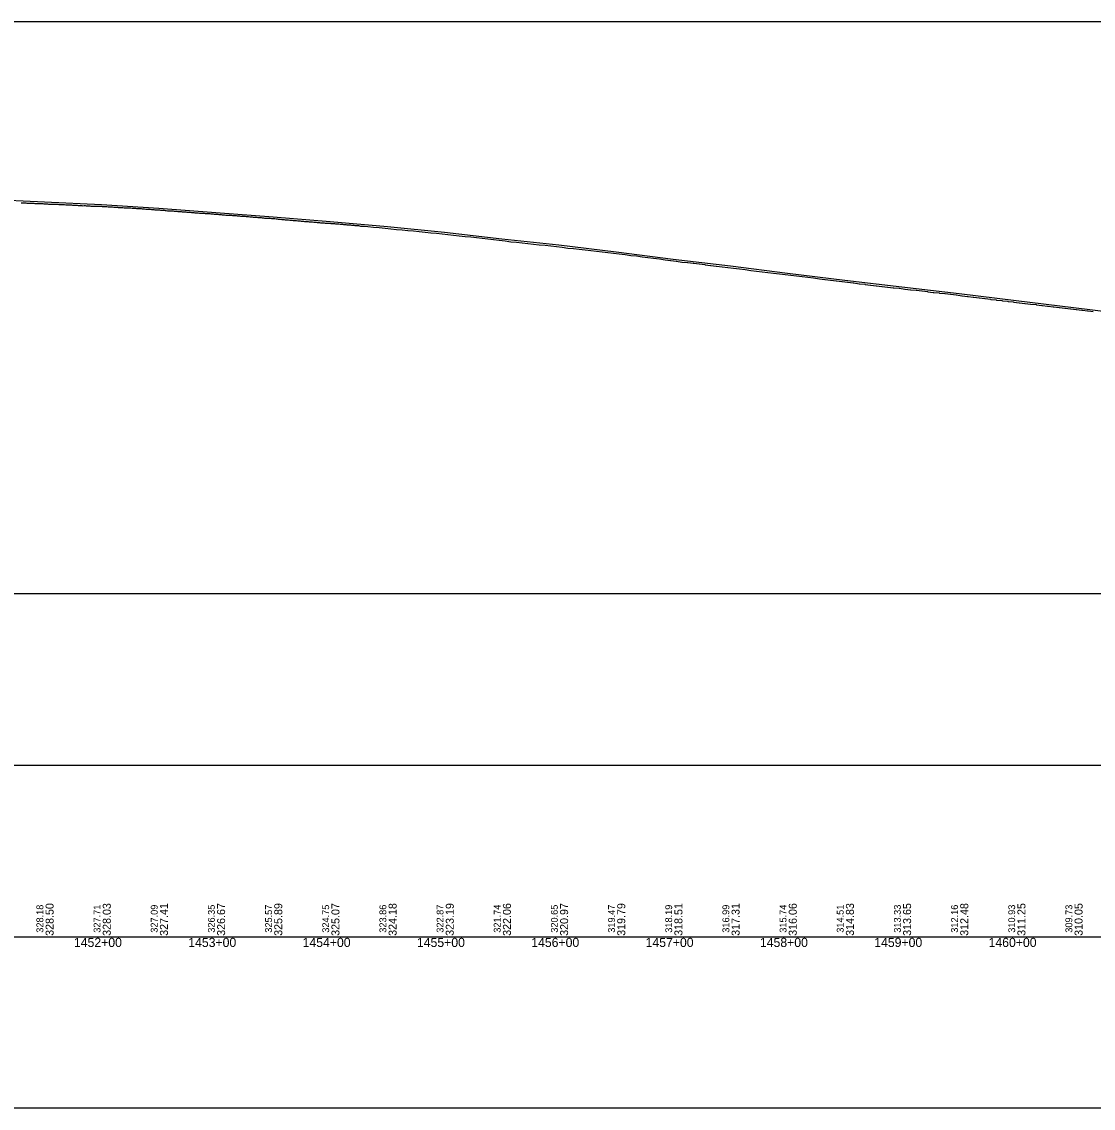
# Model space of a CAD drawing. Extents: x 2898 to 49495, y -15038 to -13538.
# Drawn here: x 34583 to 35521, y -15038 to -14088 of the extents above; entities that cross this region are included whole.
import ezdxf

# ---------------------------------------------------------------- set-up
doc = ezdxf.new("R2010")
doc.units = 0
for name, color, linetype in [('RD_DDB_Profile_EX', 7, 'Continuous'), ('RD_DDB_Profile_PR', 7, 'Continuous'), ('RD_DDB_StaTX', 7, 'Continuous'), ('RD_DDB_StripGrade', 7, 'Continuous'), ('RD_GPK_Profile_Cell', 7, 'Continuous'), ('RD_SHT_ShtClip', 7, 'Continuous')]:
    doc.layers.add(name, color=color, linetype=linetype)

msp = doc.modelspace()

# ---------------------------------------------------------------- linework, layer by layer
at = {"layer": 'RD_DDB_Profile_EX'}
for points in [[(34582.97, -14246.74), (34583.97, -14246.83), (34584.97, -14246.84), (34585.97, -14246.85), (34586.97, -14246.95), (34587.97, -14246.99), (34588.97, -14247.04), (34589.97, -14247.1), (34590.97, -14247.15), (34591.97, -14247.15), (34592.97, -14247.2), (34593.97, -14247.2), (34594.97, -14247.25), (34595.97, -14247.3), (34596.97, -14247.31), (34597.97, -14247.41), (34598.97, -14247.51), (34599.97, -14247.46), (34600.97, -14247.46), (34601.97, -14247.5), (34602.97, -14247.56), (34603.97, -14247.61), (34604.97, -14247.66), (34605.97, -14247.75), (34606.97, -14247.85), (34607.97, -14247.86), (34608.97, -14247.91), (34609.97, -14247.91), (34610.97, -14247.91), (34611.97, -14247.96), (34612.97, -14248.06), (34613.97, -14248.1), (34614.97, -14248.11), (34615.96, -14248.2), (34616.96, -14248.3), (34617.96, -14248.35), (34618.96, -14248.35), (34619.97, -14248.31), (34620.96, -14248.36), (34621.96, -14248.45), (34622.97, -14248.5), (34623.97, -14248.6), (34624.97, -14248.65), (34625.97, -14248.7), (34626.97, -14248.66), (34627.97, -14248.76), (34628.97, -14248.81), (34629.97, -14248.76), (34630.97, -14248.95), (34631.97, -14248.95), (34632.97, -14249), (34633.97, -14249.06), (34634.97, -14249.15), (34635.97, -14249.2), (34636.97, -14249.3), (34637.97, -14249.25), (34638.97, -14249.26), (34639.97, -14249.36), (34640.97, -14249.45), (34641.97, -14249.41), (34642.97, -14249.5), (34643.97, -14249.6), (34644.97, -14249.6), (34645.97, -14249.65), (34646.97, -14249.65), (34647.97, -14249.7), (34648.97, -14249.75), (34649.97, -14249.85), (34650.97, -14249.81), (34651.97, -14249.8), (34652.97, -14249.86), (34653.97, -14249.95), (34654.97, -14250), (34655.97, -14250.05), (34656.97, -14250.1), (34657.97, -14250.16)], [(34657.97, -14250.16), (34658.97, -14250.21), (34659.97, -14250.3), (34660.97, -14250.35), (34661.97, -14250.4), (34662.97, -14250.36), (34663.97, -14250.55), (34664.97, -14250.6), (34665.97, -14250.6), (34666.97, -14250.65), (34667.97, -14250.75), (34668.97, -14250.8), (34669.97, -14250.85), (34670.97, -14250.9), (34671.97, -14250.95), (34672.97, -14251.1), (34673.97, -14251.1), (34674.97, -14251.16), (34675.97, -14251.16), (34676.97, -14251.26), (34677.97, -14251.31), (34678.97, -14251.31), (34679.97, -14251.51), (34680.97, -14251.51), (34681.97, -14251.52), (34682.96, -14251.56), (34683.96, -14251.66), (34684.96, -14251.81), (34685.96, -14251.82), (34686.96, -14251.86), (34687.96, -14251.91), (34688.96, -14252.15), (34689.96, -14252.06), (34690.96, -14252.2), (34691.96, -14252.26), (34692.96, -14252.27), (34693.96, -14252.36), (34694.96, -14252.41), (34695.96, -14252.46), (34696.96, -14252.61), (34697.96, -14252.71), (34698.96, -14252.71), (34699.96, -14252.9), (34700.96, -14252.96), (34701.96, -14252.96), (34702.96, -14253.01), (34703.96, -14253.06), (34704.96, -14253.2), (34705.96, -14253.3), (34706.96, -14253.31), (34707.96, -14253.31), (34708.96, -14253.41), (34709.96, -14253.51), (34710.96, -14253.69), (34711.96, -14253.75), (34712.96, -14253.75), (34713.96, -14253.86), (34714.96, -14253.86), (34715.96, -14253.91), (34716.96, -14253.96), (34717.96, -14254.11), (34718.96, -14254.11), (34719.96, -14254.31), (34720.96, -14254.36), (34721.96, -14254.36), (34722.96, -14254.47), (34723.96, -14254.56), (34724.96, -14254.66), (34725.96, -14254.66), (34726.96, -14254.76), (34727.96, -14254.87), (34728.96, -14254.91), (34729.96, -14255.01), (34730.96, -14255.11), (34731.96, -14255.21), (34732.96, -14255.27), (34733.96, -14255.37), (34734.96, -14255.41), (34735.96, -14255.57), (34736.96, -14255.62), (34737.96, -14255.66), (34738.96, -14255.72), (34739.96, -14255.77), (34740.96, -14255.95), (34741.96, -14255.92), (34742.96, -14255.92), (34743.96, -14256.11), (34744.96, -14256.2), (34745.95, -14256.15), (34746.95, -14256.17), (34747.95, -14256.27), (34748.95, -14256.36), (34749.95, -14256.52), (34750.95, -14256.56), (34751.95, -14256.61), (34752.95, -14256.7), (34753.95, -14256.76), (34754.95, -14256.81), (34755.95, -14256.91), (34756.95, -14256.96), (34757.95, -14257.11)], [(34757.95, -14257.11), (34758.95, -14257.16), (34759.95, -14257.21), (34760.95, -14257.31), (34761.95, -14257.45), (34762.95, -14257.5), (34763.95, -14257.51), (34764.95, -14257.51), (34765.95, -14257.66), (34766.95, -14257.71), (34767.95, -14257.8), (34768.95, -14257.86), (34769.95, -14257.95), (34770.95, -14258), (34771.95, -14258.15), (34772.95, -14258.16), (34773.95, -14258.26), (34774.95, -14258.35), (34775.95, -14258.41), (34776.95, -14258.46), (34777.95, -14258.47), (34778.95, -14258.56), (34779.95, -14258.66), (34780.95, -14258.76), (34781.95, -14258.85), (34782.95, -14258.95), (34783.95, -14259.01), (34784.95, -14259.11), (34785.95, -14259.25), (34786.94, -14259.26), (34787.94, -14259.35), (34788.94, -14259.4), (34789.94, -14259.51), (34790.94, -14259.65), (34791.94, -14259.65), (34792.94, -14259.7), (34793.94, -14259.9), (34794.94, -14260.05), (34795.94, -14260.1), (34796.94, -14260.14), (34797.94, -14260.1), (34798.94, -14260.15), (34799.94, -14260.25), (34800.94, -14260.26), (34801.94, -14260.41), (34802.94, -14260.65), (34803.94, -14260.6), (34804.94, -14260.65), (34805.94, -14260.81), (34806.94, -14260.86), (34807.94, -14260.95), (34808.94, -14261.15), (34809.94, -14261.2), (34810.94, -14261.3), (34811.94, -14261.39), (34812.94, -14261.49), (34813.94, -14261.59), (34814.94, -14261.69), (34815.94, -14261.69), (34816.94, -14261.79), (34817.94, -14261.94), (34818.94, -14261.94), (34819.94, -14261.95), (34820.94, -14262.15), (34821.94, -14262.2), (34822.94, -14262.25), (34823.94, -14262.4), (34824.94, -14262.5), (34825.94, -14262.55), (34826.94, -14262.6), (34827.94, -14262.75), (34828.94, -14262.8), (34829.93, -14262.9), (34830.93, -14263.05), (34831.93, -14263.11), (34832.94, -14263.11), (34833.94, -14263.25), (34834.94, -14263.3), (34835.94, -14263.5), (34836.94, -14263.51), (34837.94, -14263.56), (34838.94, -14263.66), (34839.94, -14263.75), (34840.94, -14263.81), (34841.94, -14263.9), (34842.94, -14264), (34843.94, -14264.06), (34844.94, -14264.2), (34845.94, -14264.25), (34846.94, -14264.3), (34847.94, -14264.4), (34848.94, -14264.59), (34849.94, -14264.6), (34850.94, -14264.56), (34851.94, -14264.56), (34852.94, -14264.66), (34853.94, -14264.81), (34854.94, -14264.82), (34855.94, -14264.91), (34856.94, -14264.96), (34857.94, -14265.06)], [(34857.94, -14265.06), (34858.94, -14265.11), (34859.94, -14265.31), (34860.94, -14265.31), (34861.94, -14265.36), (34862.94, -14265.56), (34863.94, -14265.56), (34864.94, -14265.66), (34865.94, -14265.76), (34866.94, -14265.86), (34867.94, -14266.01), (34868.94, -14266.01), (34869.94, -14266.11), (34870.94, -14266.16), (34871.94, -14266.27), (34872.94, -14266.41), (34873.94, -14266.46), (34874.94, -14266.56), (34875.93, -14266.57), (34876.93, -14266.67), (34877.93, -14266.77), (34878.93, -14267.01), (34879.93, -14267.16), (34880.93, -14267.17), (34881.93, -14267.17), (34883.04, -14267.23), (34886.27, -14267.54), (34891.27, -14267.94), (34896.27, -14268.44), (34901.26, -14268.93), (34906.26, -14269.44), (34911.26, -14269.98), (34916.26, -14270.44), (34921.25, -14270.93), (34926.26, -14271.43), (34931.25, -14271.94), (34936.24, -14272.44), (34941.24, -14272.93), (34946.24, -14273.47), (34951.24, -14273.87), (34956.23, -14274.38), (34961.23, -14275.02), (34966.22, -14275.62), (34971.22, -14276.12), (34976.22, -14276.66), (34981.22, -14277.21), (34986.21, -14277.72), (34991.21, -14278.36), (34996.2, -14278.92), (35001.2, -14279.47), (35006.2, -14280.11), (35011.2, -14280.81), (35016.2, -14281.31), (35021.2, -14281.81), (35026.2, -14282.36), (35031.19, -14282.96), (35036.19, -14283.42), (35041.19, -14283.96), (35046.19, -14284.52), (35051.19, -14284.92), (35056.19, -14285.57), (35061.2, -14286.31), (35066.19, -14286.86), (35071.19, -14287.36), (35076.19, -14287.97), (35081.19, -14288.53), (35086.19, -14289.12), (35091.19, -14289.72), (35096.2, -14290.23), (35101.2, -14290.82), (35106.19, -14291.52), (35111.19, -14292.08), (35116.2, -14292.73), (35121.2, -14293.28), (35126.2, -14293.93), (35131.2, -14294.63), (35136.2, -14295.29), (35141.21, -14295.84), (35146.21, -14296.59), (35150.91, -14297.2), (35151.21, -14297.24), (35155.9, -14297.85), (35156.21, -14297.89), (35160.9, -14298.55), (35161.21, -14298.58), (35165.9, -14299.01), (35166.22, -14299.03), (35170.9, -14299.6), (35171.22, -14299.64), (35175.9, -14300.25), (35176.2, -14300.29), (35180.9, -14300.85), (35181.2, -14300.88), (35185.9, -14301.54), (35186.2, -14301.58), (35190.9, -14302.05), (35191.2, -14302.09), (35196.19, -14302.67), (35201.19, -14303.23), (35206.19, -14303.87), (35211.18, -14304.49)], [(35211.18, -14304.49), (35216.18, -14305.22), (35221.17, -14305.88), (35226.17, -14306.43), (35231.17, -14307.02), (35236.17, -14307.63), (35241.16, -14308.23), (35246.16, -14308.93), (35251.17, -14309.48), (35256.17, -14310.13), (35261.17, -14310.68), (35266.17, -14311.28), (35271.18, -14311.84), (35276.17, -14312.44), (35281.17, -14313.2), (35285.87, -14313.76), (35286.18, -14313.8), (35290.87, -14314.51), (35291.18, -14314.53), (35295.87, -14315.05), (35296.18, -14315.09), (35300.87, -14315.61), (35301.18, -14315.66), (35305.87, -14316.18), (35306.18, -14316.2), (35310.86, -14316.86), (35311.17, -14316.89), (35315.86, -14317.5), (35316.18, -14317.54), (35320.86, -14318.06), (35321.18, -14318.09), (35325.86, -14318.79), (35326.18, -14318.83), (35330.86, -14319.3), (35331.18, -14319.34), (35335.86, -14319.9), (35336.18, -14319.93), (35340.85, -14320.45), (35341.17, -14320.49), (35345.85, -14321.01), (35346.17, -14321.04), (35350.85, -14321.51), (35351.17, -14321.54), (35355.85, -14322.15), (35356.18, -14322.19), (35360.85, -14322.75), (35361.18, -14322.79), (35365.84, -14323.21), (35366.17, -14323.25), (35370.84, -14323.81), (35371.17, -14323.85), (35375.84, -14324.46), (35376.17, -14324.5), (35380.84, -14325.11), (35381.18, -14325.14), (35385.84, -14325.61), (35386.18, -14325.65), (35390.84, -14326.12), (35391.18, -14326.17), (35395.83, -14326.78), (35396.18, -14326.81), (35400.83, -14327.32), (35401.18, -14327.37), (35405.83, -14328.02), (35406.18, -14328.05), (35410.83, -14328.66), (35411.19, -14328.71), (35415.82, -14329.36), (35416.19, -14329.4), (35420.82, -14329.95), (35421.19, -14330.01), (35425.81, -14330.52), (35426.19, -14330.56), (35430.81, -14331.16), (35431.19, -14331.21), (35435.81, -14331.72), (35436.2, -14331.77), (35440.81, -14332.32), (35441.2, -14332.37), (35445.81, -14332.92), (35446.2, -14332.96), (35450.81, -14333.47), (35451.2, -14333.52), (35455.8, -14334.12), (35456.19, -14334.17), (35460.8, -14334.72), (35461.2, -14334.76), (35465.8, -14335.32), (35466.2, -14335.37), (35470.8, -14335.83), (35471.19, -14335.88), (35475.8, -14336.57), (35476.2, -14336.62), (35480.79, -14337.12), (35481.19, -14337.16), (35485.79, -14337.62), (35486.19, -14337.67), (35490.79, -14338.27), (35491.19, -14338.32), (35495.79, -14338.82), (35496.19, -14338.87)], [(35496.19, -14338.87), (35500.79, -14339.47), (35501.2, -14339.52), (35505.79, -14340.12), (35506.19, -14340.16), (35510.78, -14340.67), (35511.19, -14340.73), (35515.78, -14341.28), (35516.19, -14341.32), (35520.78, -14341.96)]]:
    msp.add_lwpolyline(points, dxfattribs=at)
at = {"layer": 'RD_DDB_Profile_PR'}
for points in [[(34553.38, -14243.74), (34603.38, -14245.98), (34653.38, -14248.3), (34703.38, -14251.43), (34753.38, -14255.13), (34803.38, -14259.03), (34853.38, -14263.13), (34903.38, -14267.55), (34953.38, -14272.49), (35003.38, -14278.15), (35053.38, -14283.6), (35103.38, -14289.53), (35153.38, -14295.92)], [(35153.38, -14295.92), (35203.38, -14301.92), (35253.38, -14308.16), (35303.38, -14314.3), (35353.38, -14320.23), (35403.38, -14326.08), (35453.38, -14332.2), (35503.38, -14338.21), (35553.38, -14344.4)]]:
    msp.add_lwpolyline(points, dxfattribs=at)
at = {"layer": 'RD_GPK_Profile_Cell'}
msp.add_line((2976.05, -14888.47), (48721.13, -14888.47), dxfattribs=at)
at = {"layer": 'RD_SHT_ShtClip'}
for points in [[(34475.38, -14088.47), (34475.38, -14588.47), (35975.38, -14588.47), (35975.38, -14588.47), (35975.38, -14088.47), (35975.38, -14088.47)], [(34455.38, -14738.47), (35995.38, -14738.47), (35995.38, -15038.47), (34455.38, -15038.47)]]:
    msp.add_lwpolyline(points, close=True, dxfattribs=at)

# ---------------------------------------------------------------- texts
at = {"layer": 'RD_DDB_StaTX'}
for s, p in [('1452+00', (34629.18, -14897.47)), ('1453+00', (34729.18, -14897.47)), ('1454+00', (34829.18, -14897.47)), ('1455+00', (34929.18, -14897.47)), ('1456+00', (35029.18, -14897.47)), ('1457+00', (35129.18, -14897.47)), ('1458+00', (35229.18, -14897.47)), ('1459+00', (35329.18, -14897.47)), ('1460+00', (35429.18, -14897.47))]:
    msp.add_text(s, height=8, dxfattribs=at).set_placement(p)
at = {"layer": 'RD_DDB_StripGrade'}
for s, height, p in [('328.18', 6, (34602.38, -14884.98)), ('328.50', 7, (34611.38, -14887.72)), ('327.71', 6, (34652.38, -14884.98)), ('328.03', 7, (34661.38, -14887.72)), ('327.09', 6, (34702.38, -14884.98)), ('327.41', 7, (34711.38, -14887.72)), ('326.35', 6, (34752.38, -14884.98)), ('326.67', 7, (34761.38, -14887.72)), ('325.57', 6, (34802.38, -14884.98)), ('325.89', 7, (34811.38, -14887.72)), ('324.75', 6, (34852.38, -14884.98)), ('325.07', 7, (34861.38, -14887.72)), ('323.86', 6, (34902.38, -14884.98)), ('324.18', 7, (34911.38, -14887.72)), ('322.87', 6, (34952.38, -14884.98)), ('323.19', 7, (34961.38, -14887.72)), ('321.74', 6, (35002.38, -14884.98)), ('322.06', 7, (35011.38, -14887.72)), ('320.65', 6, (35052.38, -14884.98)), ('320.97', 7, (35061.38, -14887.72)), ('319.47', 6, (35102.38, -14884.98)), ('319.79', 7, (35111.38, -14887.72)), ('318.19', 6, (35152.38, -14884.98)), ('318.51', 7, (35161.38, -14887.72)), ('316.99', 6, (35202.38, -14884.98)), ('317.31', 7, (35211.38, -14887.72)), ('315.74', 6, (35252.38, -14884.98)), ('316.06', 7, (35261.38, -14887.72)), ('314.51', 6, (35302.38, -14884.98)), ('314.83', 7, (35311.38, -14887.72)), ('313.33', 6, (35352.38, -14884.98)), ('313.65', 7, (35361.38, -14887.72)), ('312.16', 6, (35402.38, -14884.98)), ('312.48', 7, (35411.38, -14887.72)), ('310.93', 6, (35452.38, -14884.98)), ('311.25', 7, (35461.38, -14887.72)), ('309.73', 6, (35502.38, -14884.98)), ('310.05', 7, (35511.38, -14887.72))]:
    msp.add_text(s, height=height, rotation=90, dxfattribs=at).set_placement(p)

doc.saveas('drawing.dxf')
